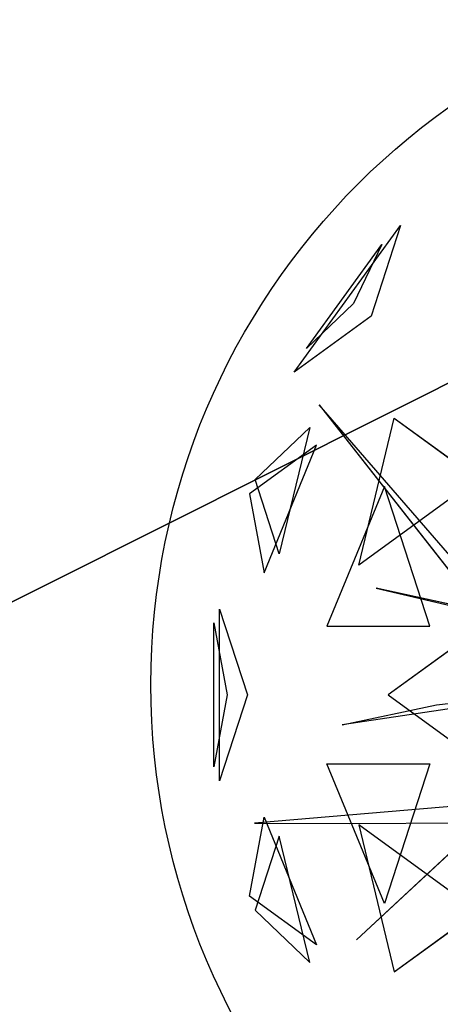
# Model space of a CAD drawing. Extents: x 22936 to 50368, y -4877 to 31080.
# Tile 528 of 601: x 49071 to 49183, y 6084 to 6344. Entities that reach past the tile are written whole.
import ezdxf

# ---------------------------------------------------------------- set-up
doc = ezdxf.new("R2010")
doc.units = 0
doc.layers.get('0').update_dxf_attribs({"linetype": 'CONTINUOUS'})
for name, color, linetype in [('00_TRACE_ARBRE', 3, 'CONTINUOUS'), ('00_TRACE_RDC', 241, 'CONTINUOUS'), ('08_AMENAGEMENTS_EXTERIEURS', 253, 'CONTINUOUS'), ('09_VEGETATION', 134, 'CONTINUOUS')]:
    doc.layers.add(name, color=color, linetype=linetype)

# ---------------------------------------------------------------- blocks, each defined once
blk = doc.blocks.new('TREE_GEOMETRIC_ROUND')
at = {"color": 7}
for p, q in [((-1491.6, 798.4, 3736.8), (-1209.6, 1186.5, 3736.8)), ((-1209.6, 1186.5, 3736.8), (-1287.6, 946.6, 3316.1)), ((-1458.9, 861, 4189.8), (-1259, 1136.1, 4189.8)), ((-1259, 1136.1, 4189.8), (-1333.8, 980.2, 4415.9)), ((-1333.8, 980.2, 4415.9), (-1458.9, 861, 4189.8)), ((-1287.6, 946.6, 3316.1), (-1491.6, 798.4, 3736.8)), ((-1424.8, 711.3, 4367.3), (-981.2, 146.5, 4126.7)), ((-935.2, 146.5, 4074.4), (-1424.8, 711.3, 4367.3)), ((-1319.9, 287.5, 5031.1), (-1225.9, 676.5, 4958.5)), ((-1225.9, 676.5, 4958.5), (-1005.2, 516.2, 5283)), ((-1594.7, 513.6, 4337.8), (-1450, 651.5, 4599.3)), ((-1450, 651.5, 4599.3), (-1530.8, 317, 4661.7)), ((-1431.8, 604.8, 3199.5), (-1609.5, 475.7, 3565.9)), ((-1571.2, 266.8, 3265.8), (-1431.8, 604.8, 3199.5)), ((-1530.8, 317, 4661.7), (-1594.7, 513.6, 4337.8)), ((-1252.3, 495.8, 2829.7), (-1404.9, 125.8, 2902.3)), ((-1005.2, 516.2, 5283), (-1319.9, 287.5, 5031.1)), ((-1132, 125.8, 2577.8), (-1252.3, 495.8, 2829.7)), ((-1609.5, 475.7, 3565.9), (-1571.2, 266.8, 3265.8)), ((-910.1, 146.5, 4105.7), (-1274.1, 226, 4806.6)), ((-1274.1, 226, 4806.6), (-935.2, 146.5, 4074.4)), ((-879.4, 207, 5468.4), (-1242, -56.5, 5178.3)), ((-1688.9, -284, 4186.4), (-1688.9, 171, 4186.4)), ((-1688.9, 171, 4186.4), (-1615, -56.5, 4561.2)), ((-1704, 134.2, 3733.7), (-1669.1, -56.5, 3459.9)), ((-1704, -247.1, 3733.7), (-1704, 134.2, 3733.7)), ((-1404.9, 125.8, 2902.3), (-1132, 125.8, 2577.8)), ((-719.1, -39, 4325.4), (-1364, -135.5, 4586.9)), ((-605.7, -35.6, 3415.3), (-1326.3, -704.7, 3593.2)), ((-1326.3, -704.7, 3593.2), (-605.7, -35.6, 3357.8)), ((-1113.8, -82.4, 4555.6), (-765, -42.5, 4398.6)), ((-1669.1, -56.5, 3459.9), (-1704, -247.1, 3733.7)), ((-1615, -56.5, 4561.2), (-1688.9, -284, 4186.4)), ((-1242, -56.5, 5178.3), (-879.4, -319.9, 5468.4)), ((-1364, -135.5, 4586.9), (-1113.8, -82.4, 4555.6)), ((-1404.9, -238.8, 2902.3), (-1132, -238.8, 2577.8)), ((-1252.3, -608.8, 2829.7), (-1404.9, -238.8, 2902.3)), ((-1132, -238.8, 2577.8), (-1252.3, -608.8, 2829.7)), ((-933.8, -340.2, 3462.4), (-1596.1, -395.6, 3357.8)), ((-1609.5, -588.7, 3565.9), (-1571.2, -379.7, 3265.8)), ((-1571.2, -379.7, 3265.8), (-1431.8, -717.8, 3199.5)), ((-1596.1, -395.6, 3357.8), (-1345.6, -396.4, 3431)), ((-1345.6, -396.4, 3431), (-992.1, -394.3, 3488.5)), ((-1005.2, -629.1, 5283), (-1319.9, -400.4, 5031.1)), ((-1319.9, -400.4, 5031.1), (-1225.9, -789.5, 4958.5)), ((-1530.8, -429.9, 4661.7), (-1594.7, -626.6, 4337.8)), ((-1450, -764.5, 4599.3), (-1530.8, -429.9, 4661.7)), ((-1431.8, -717.8, 3199.5), (-1609.5, -588.7, 3565.9)), ((-1594.7, -626.6, 4337.8), (-1450, -764.5, 4599.3)), ((-1225.9, -789.5, 4958.5), (-1005.2, -629.1, 5283))]:
    blk.add_line(p, q, dxfattribs=at)
mesh = blk.add_polyface(dxfattribs=at)
corners = [(-1209.6, 1186.5, 3736.8), (-1287.6, 946.6, 3316.1), (-1491.6, 798.4, 3736.8)]
mesh.append_faces([[corners[k] for k in face] for face in [(0, 1, 2)]], dxfattribs={"color": 7})
mesh = blk.add_polyface(dxfattribs=at)
corners = [(-1259, 1136.1, 4189.8), (-1333.8, 980.2, 4415.9), (-1458.9, 861, 4189.8)]
mesh.append_faces([[corners[k] for k in face] for face in [(0, 1, 2)]], dxfattribs={"color": 7})
mesh = blk.add_polyface(dxfattribs=at)
corners = [(-1424.8, 711.3, 4367.3), (-981.2, 146.5, 4126.7), (-935.2, 146.5, 4074.4)]
mesh.append_faces([[corners[k] for k in face] for face in [(0, 1, 2)]], dxfattribs={"color": 7})
mesh = blk.add_polyface(dxfattribs=at)
corners = [(-1225.9, 676.5, 4958.5), (-1005.2, 516.2, 5283), (-1319.9, 287.5, 5031.1)]
mesh.append_faces([[corners[k] for k in face] for face in [(0, 1, 2)]], dxfattribs={"color": 7})
mesh = blk.add_polyface(dxfattribs=at)
corners = [(-1450, 651.5, 4599.3), (-1530.8, 317, 4661.7), (-1594.7, 513.6, 4337.8)]
mesh.append_faces([[corners[k] for k in face] for face in [(0, 1, 2)]], dxfattribs={"color": 7})
mesh = blk.add_polyface(dxfattribs=at)
corners = [(-1431.8, 604.8, 3199.5), (-1609.5, 475.7, 3565.9), (-1571.2, 266.8, 3265.8)]
mesh.append_faces([[corners[k] for k in face] for face in [(0, 1, 2)]], dxfattribs={"color": 7})
mesh = blk.add_polyface(dxfattribs=at)
corners = [(-1252.3, 495.8, 2829.7), (-1404.9, 125.8, 2902.3), (-1132, 125.8, 2577.8)]
mesh.append_faces([[corners[k] for k in face] for face in [(0, 1, 2)]], dxfattribs={"color": 7})
mesh = blk.add_polyface(dxfattribs=at)
corners = [(-1274.1, 226, 4806.6), (-935.2, 146.5, 4074.4), (-910.1, 146.5, 4105.7)]
mesh.append_faces([[corners[k] for k in face] for face in [(0, 1, 2)]], dxfattribs={"color": 7})
mesh = blk.add_polyface(dxfattribs=at)
corners = [(-879.4, 207, 5468.4), (-1242, -56.5, 5178.3), (-879.4, -319.9, 5468.4)]
mesh.append_faces([[corners[k] for k in face] for face in [(0, 1, 2)]], dxfattribs={"color": 7})
mesh = blk.add_polyface(dxfattribs=at)
corners = [(-1688.9, 171, 4186.4), (-1615, -56.5, 4561.2), (-1688.9, -284, 4186.4)]
mesh.append_faces([[corners[k] for k in face] for face in [(0, 1, 2)]], dxfattribs={"color": 7})
mesh = blk.add_polyface(dxfattribs=at)
corners = [(-1704, 134.2, 3733.7), (-1669.1, -56.5, 3459.9), (-1704, -247.1, 3733.7)]
mesh.append_faces([[corners[k] for k in face] for face in [(0, 1, 2)]], dxfattribs={"color": 7})
mesh = blk.add_polyface(dxfattribs=at)
corners = [(-1326.3, -704.7, 3593.2), (-605.7, -35.6, 3357.8), (-605.7, -35.6, 3415.3)]
mesh.append_faces([[corners[k] for k in face] for face in [(0, 1, 2)]], dxfattribs={"color": 7})
mesh = blk.add_polyface(dxfattribs=at)
corners = [(-1132, -238.8, 2577.8), (-1252.3, -608.8, 2829.7), (-1404.9, -238.8, 2902.3)]
mesh.append_faces([[corners[k] for k in face] for face in [(0, 1, 2)]], dxfattribs={"color": 7})
mesh = blk.add_polyface(dxfattribs=at)
corners = [(-1571.2, -379.7, 3265.8), (-1431.8, -717.8, 3199.5), (-1609.5, -588.7, 3565.9)]
mesh.append_faces([[corners[k] for k in face] for face in [(0, 1, 2)]], dxfattribs={"color": 7})
mesh = blk.add_polyface(dxfattribs=at)
corners = [(-1319.9, -400.4, 5031.1), (-1225.9, -789.5, 4958.5), (-1005.2, -629.1, 5283)]
mesh.append_faces([[corners[k] for k in face] for face in [(0, 1, 2)]], dxfattribs={"color": 7})
mesh = blk.add_polyface(dxfattribs=at)
corners = [(-1530.8, -429.9, 4661.7), (-1594.7, -626.6, 4337.8), (-1450, -764.5, 4599.3)]
mesh.append_faces([[corners[k] for k in face] for face in [(0, 1, 2)]], dxfattribs={"color": 7})
blk = doc.blocks.new('ARBRE_SIMPLE')
blk.add_circle((0, 0), 250)
blk = doc.blocks.new('GROUPER_1')
at = {"layer": '00_TRACE_ARBRE', "xscale": 0.75, "yscale": 0.75, "zscale": 0.75, "rotation": 10.53798942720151}
blk.add_blockref('ARBRE_SIMPLE', (7679.28, 6779.53), dxfattribs=at)
blk = doc.blocks.new('GROUPER_2')
at = {"layer": '00_TRACE_RDC'}
blk.add_blockref('GROUPER_1', (12098.99, 4265.72), dxfattribs=at)
blk = doc.blocks.new('GROUPER_17')
at = {"layer": '08_AMENAGEMENTS_EXTERIEURS'}
mesh = blk.add_polyface(dxfattribs=at)
corners = [(16.45, 1860.4), (0, 1328), (0, 1844.55), (1795, 1328), (33.02, 1876.27), (49.71, 1892.12), (66.55, 1907.89), (83.55, 1923.55), (100.74, 1939.04), (118.11, 1954.33), (135.7, 1969.37), (153.53, 1984.11), (171.6, 1998.5), (189.93, 2012.5), (208.55, 2026.07), (227.46, 2039.16), (246.69, 2051.72), (266.25, 2063.72), (286.11, 2075.18), (306.26, 2086.08), (326.69, 2096.46), (347.37, 2106.3), (368.28, 2115.64), (389.4, 2124.46), (410.72, 2132.79), (432.21, 2140.64), (453.87, 2148), (475.66, 2154.9), (497.57, 2161.34), (519.59, 2167.33), (541.68, 2172.89), (563.84, 2178.01), (586.04, 2182.71), (608.27, 2187), (630.51, 2190.89), (652.73, 2194.39), (674.92, 2197.5), (697.06, 2200.25), (719.14, 2202.62), (741.15, 2204.62), (763.1, 2206.23), (785, 2207.43), (806.84, 2208.22), (828.63, 2208.57), (850.38, 2208.48), (872.08, 2207.93), (893.75, 2206.9), (915.39, 2205.39), (936.99, 2203.38), (958.57, 2200.86), (980.13, 2197.81), (1001.67, 2194.22), (1023.19, 2190.07), (1044.71, 2185.36), (1066.22, 2180.06), (1087.73, 2174.17), (1109.23, 2167.67), (1130.75, 2160.55), (1152.27, 2152.79), (1173.81, 2144.38), (1195.36, 2135.31), (1216.93, 2125.59), (1238.5, 2115.38), (1260.06, 2104.88), (1281.58, 2094.27), (1303.04, 2083.75), (1324.43, 2073.52), (1345.72, 2063.77), (1366.89, 2054.69), (1387.93, 2046.48), (1408.82, 2039.32), (1429.54, 2033.42), (1450.06, 2028.98), (1470.36, 2026.17), (1490.44, 2025.2), (1510.26, 2026.26), (1529.82, 2029.54), (1549.07, 2035.18), (1567.96, 2043.07), (1586.43, 2053.03), (1604.39, 2064.91), (1621.79, 2078.53), (1638.55, 2093.74), (1654.6, 2110.37), (1669.89, 2128.24), (1684.32, 2147.2), (1697.85, 2167.08), (1710.39, 2187.71), (1721.89, 2208.92), (1732.26, 2230.56), (1741.45, 2252.45), (1749.38, 2274.43), (1756.03, 2296.38), (1761.5, 2318.27), (1765.9, 2340.13), (1769.36, 2361.94), (1771.99, 2383.72), (1773.91, 2405.46), (1775.24, 2427.19), (1776.09, 2448.89), (1776.59, 2470.58), (1776.85, 2492.26), (1777, 2513.93), (2395.68, 2513.93), (1845, 75), (1845, 0), (1332.44, 6187.9), (953.84, 4324.79), (744.56, 6114.92), (1503.53, 4690.87), (1872.82, 4324.79), (2843.74, 4811.2), (2680.87, 4187.05), (193.79, -1456.02), (188.09, -1836.1), (174.84, -1645.82), (233.16, -2021.44), (244.41, -1272.11), (308.78, -2196.56), (325.25, -1099.34), (412.78, -2356.46), (434, -942.64), (3662.14, -2801.42), (567.57, -806.46), (722.14, -694.7), (893.31, -610.54), (1076.21, -556.38), (1155.38, -537.12), (1232.99, -512.33), (1308.66, -482.14), (1382.02, -446.69), (1452.7, -406.15), (1520.35, -360.74), (1584.63, -310.68), (1645.22, -256.21), (1701.82, -197.6), (1754.16, -135.16), (1801.96, -69.18), (1795, 75)]
mesh.append_faces([[corners[k] for k in face] for face in [(0, 1, 2), (106, 107, 108), (113, 114, 115)]], dxfattribs={"vtx0": -1})
mesh.append_faces([[corners[k] for k in face] for face in [(1, 0, 3), (104, 103, 105), (107, 109, 110), (110, 111, 112), (114, 113, 116), (116, 117, 118), (118, 119, 120), (120, 121, 122), (122, 112, 111)]], dxfattribs={"vtx0": -1, "vtx1": -1})
mesh.append_faces([[corners[k] for k in face] for face in [(3, 103, 104), (122, 105, 103)]], dxfattribs={"vtx0": -1, "vtx1": -1, "vtx2": -1})
mesh.append_faces([[corners[k] for k in face] for face in [(3, 0, 4), (3, 4, 5), (3, 5, 6), (3, 6, 7), (3, 7, 8), (3, 8, 9), (3, 9, 10), (3, 10, 11), (3, 11, 12), (3, 12, 13), (3, 13, 14), (3, 14, 15), (3, 15, 16), (3, 16, 17), (3, 17, 18), (3, 18, 19), (3, 19, 20), (3, 20, 21), (3, 21, 22), (3, 22, 23), (3, 23, 24), (3, 24, 25), (3, 25, 26), (3, 26, 27), (3, 27, 28), (3, 28, 29), (3, 29, 30), (3, 30, 31), (3, 31, 32), (3, 32, 33), (3, 33, 34), (3, 34, 35), (3, 35, 36), (3, 36, 37), (3, 37, 38), (3, 38, 39), (3, 39, 40), (3, 40, 41), (3, 41, 42), (3, 42, 43), (3, 43, 44), (3, 44, 45), (3, 45, 46), (3, 46, 47), (3, 47, 48), (3, 48, 49), (3, 49, 50), (3, 50, 51), (3, 51, 52), (3, 52, 53), (3, 53, 54), (3, 54, 55), (3, 55, 56), (3, 56, 57), (3, 57, 58), (3, 58, 59), (3, 59, 60), (3, 60, 61), (3, 61, 62), (3, 62, 63), (3, 63, 64), (3, 64, 65), (3, 65, 66), (3, 66, 67), (3, 67, 68), (3, 68, 69), (3, 69, 70), (3, 70, 71), (3, 71, 72), (3, 72, 73), (3, 73, 74), (3, 74, 75), (3, 75, 76), (3, 76, 77), (3, 77, 78), (3, 78, 79), (3, 79, 80), (3, 80, 81), (3, 81, 82), (3, 82, 83), (3, 83, 84), (3, 84, 85), (3, 85, 86), (3, 86, 87), (3, 87, 88), (3, 88, 89), (3, 89, 90), (3, 90, 91), (3, 91, 92), (3, 92, 93), (3, 93, 94), (3, 94, 95), (3, 95, 96), (3, 96, 97), (3, 97, 98), (3, 98, 99), (3, 99, 100), (3, 100, 101), (3, 101, 102), (3, 102, 103), (107, 106, 109), (110, 109, 111), (116, 113, 117), (118, 117, 119), (120, 119, 121), (122, 121, 123), (122, 123, 124), (122, 124, 125), (122, 125, 126), (122, 126, 127), (122, 127, 128), (122, 128, 129), (122, 129, 130), (122, 130, 131), (122, 131, 132), (122, 132, 133), (122, 133, 134), (122, 134, 135), (122, 135, 136), (122, 136, 137), (122, 137, 105), (122, 103, 112)]], dxfattribs={"vtx0": -1, "vtx2": -1})
mesh.append_faces([[corners[k] for k in face] for face in [(104, 138, 3)]], dxfattribs={"vtx2": -1})
blk = doc.blocks.new('GROUPER_122')
at = {"layer": '08_AMENAGEMENTS_EXTERIEURS'}
mesh = blk.add_polyface(dxfattribs=at)
corners = [(4865.77, 2632.41), (4440.58, 2433.55), (4420.06, 2562.46), (4529.79, 1059.49), (4741, 1059.49), (5029.79, 1059.49), (4894.7, 2450.68), (5779.35, 2591.51), (6882.55, 501.38), (5029.79, 501.38), (5988.63, 801.38), (6907.61, 801.38), (7602.54, 0), (6819.83, 133.42), (7715.66, 663.64), (3404.37, 2268.59), (164, 668.17), (0, 1757.09), (2762.33, 1059.49)]
mesh.append_faces([[corners[k] for k in face] for face in [(0, 1, 2), (5, 8, 9), (8, 12, 13), (12, 11, 14), (15, 16, 17)]], dxfattribs={"vtx0": -1})
mesh.append_faces([[corners[k] for k in face] for face in [(3, 0, 4), (4, 0, 5), (10, 5, 7), (16, 15, 18), (18, 15, 3)]], dxfattribs={"vtx0": -1, "vtx1": -1})
mesh.append_faces([[corners[k] for k in face] for face in [(1, 0, 3), (8, 5, 10), (12, 8, 11)]], dxfattribs={"vtx0": -1, "vtx1": -1, "vtx2": -1})
mesh.append_faces([[corners[k] for k in face] for face in [(5, 0, 6), (5, 6, 7), (8, 10, 11), (3, 15, 1)]], dxfattribs={"vtx0": -1, "vtx2": -1})

msp = doc.modelspace()

# ---------------------------------------------------------------- block references
at = {"layer": '00_TRACE_RDC'}
msp.add_blockref('GROUPER_2', (29515.15, -4876.93), dxfattribs=at)
at = {"layer": '08_AMENAGEMENTS_EXTERIEURS', "color": 54}
msp.add_blockref('GROUPER_17', (46706.19, 1619.93), dxfattribs=at)
at = {"layer": '08_AMENAGEMENTS_EXTERIEURS', "color": 9}
msp.add_blockref('GROUPER_122', (41671.41, 5143.34), dxfattribs=at)
at = {"layer": '09_VEGETATION', "xscale": 0.1, "yscale": 0.1, "zscale": 0.1}
msp.add_blockref('TREE_GEOMETRIC_ROUND', (49293.02, 6171.21), dxfattribs=at)

doc.saveas('drawing.dxf')
